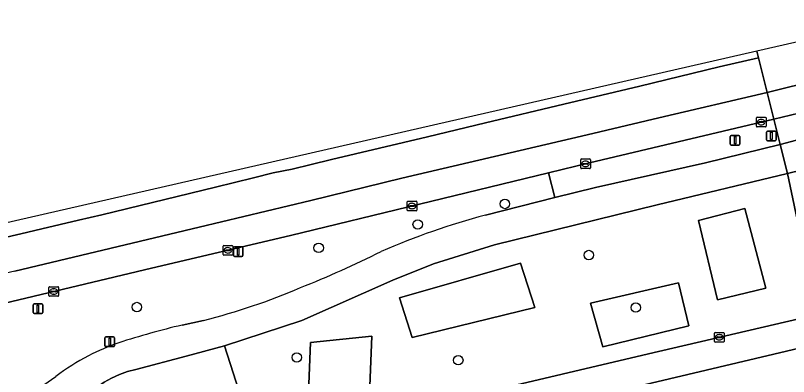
# Model space of a CAD drawing. Extents: x 157648 to 158502, y 379212 to 380938.
# Drawn here: x 158245.9 to 158325.9, y 380900.4 to 380937.9 of the extents above; entities that cross this region are included whole.
import ezdxf

# ---------------------------------------------------------------- set-up
doc = ezdxf.new("R2010")
doc.units = 0
for name, color, linetype in [('IMGEO_Berm_groen', 7, 'Continuous'), ('IMGEO_Boom', 7, 'Continuous'), ('IMGEO_Erf', 7, 'Continuous'), ('IMGEO_Fietspad_gesloten', 7, 'Continuous'), ('IMGEO_Fietspad_open', 7, 'Continuous'), ('IMGEO_Groenvoorziening', 7, 'Continuous'), ('IMGEO_Kolk', 7, 'Continuous'), ('IMGEO_Lichtmast', 7, 'Continuous'), ('IMGEO_Rijbaan_regionaal_gesloten', 7, 'Continuous'), ('IMGEO_Verkeersbordpaal', 7, 'Continuous'), ('IMGEO_Voetpad_open', 7, 'Continuous')]:
    doc.layers.add(name, color=color, linetype=linetype)

msp = doc.modelspace()

# ---------------------------------------------------------------- linework, layer by layer
at = {"layer": 'IMGEO_Berm_groen'}
msp.add_lwpolyline([(158325.082, 380924.481), (158324.416, 380927.109), (158305.33, 380922.573), (158301.101, 380921.543), (158301.746, 380918.966), (158305.945, 380920.027), (158317.342, 380922.582)], close=True, dxfattribs=at)
for points in [[(158294.565, 380917.151), (158301.746, 380918.966), (158301.101, 380921.543), (158274.381, 380915.034), (158259.976, 380911.638), (158243.896, 380907.819), (158240.648, 380907.05), (158236.951, 380905.811), (158236.641, 380905.67), (158239.079, 380895.254), (158239.681, 380894.855), (158241.017, 380893.969), (158241.148, 380894.079), (158245.913, 380897.521), (158250.083, 380900.418)], [(158263.178, 380905.757), (158265.373, 380906.245)], [(158242.343, 380887.608), (158251.028, 380892.001), (158253.448, 380893.203), (158256.213, 380894.388), (158260.568, 380895.884), (158269.34, 380898.007), (158267.559, 380903.614), (158263.58, 380902.546), (158258.352, 380901.149), (158257.495, 380900.929), (158256.661, 380900.633), (158255.857, 380900.265), (158255.089, 380899.825), (158254.364, 380899.319), (158254.003, 380899.029), (158247.927, 380894.961), (158241.25, 380890.308)]]:
    msp.add_lwpolyline(points, dxfattribs=at)
for centre, radius, start, end in [((158313.624, 380845.309), 74.327, 104.85823, 113.67643), ((158229.325, 381023.688), 123.016, 292.00538, 296.27271), ((158248.879, 380971.716), 67.517, 284.14061, 293.14631), ((158283.048, 380821.761), 86.314, 103.30921, 107.84409), ((158264.22, 380881.903), 23.302, 109.08918, 117.49738), ((158264.374, 380881.732), 23.525, 117.63917, 127.40851)]:
    msp.add_arc(centre, radius, start, end, dxfattribs=at)
at = {"layer": 'IMGEO_Boom'}
for centre in [(158296.582, 380918.31), (158287.551, 380916.193), (158277.297, 380913.757), (158305.269, 380913.016), (158258.48, 380907.626), (158310.132, 380907.577), (158275.025, 380902.402), (158291.753, 380902.115)]:
    msp.add_circle(centre, 0.489, dxfattribs=at)
at = {"layer": 'IMGEO_Erf'}
msp.add_lwpolyline([(158322.824, 380874.128), (158329.137, 380875.485), (158330.023, 380875.673), (158333.116, 380876.321), (158333.958, 380876.539), (158339.994, 380877.978), (158340.698, 380875.022), (158341.402, 380872.065), (158349.853, 380874.088), (158346.186, 380889.71), (158345.53, 380892.503), (158345.428, 380892.696), (158338.808, 380906.132), (158329.517, 380903.935), (158272.901, 380890.549)], dxfattribs=at)
at = {"layer": 'IMGEO_Fietspad_gesloten'}
for points in [[(158241.25, 380890.308), (158247.927, 380894.961), (158254.003, 380899.029), (158254.364, 380899.319), (158255.089, 380899.825), (158255.857, 380900.265), (158256.661, 380900.633), (158257.495, 380900.929), (158258.352, 380901.149), (158263.58, 380902.546), (158267.559, 380903.614), (158275.544, 380906.243), (158284.987, 380910.398), (158289.196, 380912.09), (158295.485, 380914.082), (158312.357, 380918.233), (158325.851, 380921.486), (158325.082, 380924.481), (158317.342, 380922.582), (158305.945, 380920.027), (158301.746, 380918.966), (158294.565, 380917.151)], [(158265.373, 380906.245), (158263.178, 380905.757)]]:
    msp.add_lwpolyline(points, dxfattribs=at)
for centre, radius, start, end in [((158313.624, 380845.309), 74.327, 104.85823, 113.67643), ((158229.325, 381023.688), 123.016, 292.00538, 296.27271), ((158248.879, 380971.716), 67.517, 284.14061, 293.14631), ((158283.048, 380821.761), 86.314, 103.30921, 107.84409), ((158264.22, 380881.903), 23.302, 109.08918, 117.49738), ((158264.374, 380881.732), 23.525, 117.63917, 127.40851)]:
    msp.add_arc(centre, radius, start, end, dxfattribs=at)
at = {"layer": 'IMGEO_Fietspad_open'}
msp.add_lwpolyline([(158327.912, 380925.175), (158327.818, 380925.213), (158325.082, 380924.481), (158325.851, 380921.486), (158328.929, 380922.217)], dxfattribs=at)
at = {"layer": 'IMGEO_Groenvoorziening'}
for points in [[(158328.532, 380908.652), (158325.851, 380921.486), (158312.357, 380918.233), (158295.485, 380914.082), (158289.196, 380912.09), (158284.987, 380910.398), (158275.544, 380906.243), (158267.559, 380903.614), (158269.34, 380898.007)], [(158293.569, 380898.544), (158311.442, 380902.774), (158327.011, 380906.417)]]:
    msp.add_lwpolyline(points, dxfattribs=at)
for points in [[(158316.608, 380916.599), (158321.427, 380917.838), (158323.588, 380909.595), (158318.591, 380908.379)], [(158321.427, 380917.838), (158316.608, 380916.599), (158318.591, 380908.379), (158323.588, 380909.595)], [(158299.682, 380907.568), (158286.987, 380904.46), (158285.653, 380908.596), (158298.197, 380912.163)], [(158298.197, 380912.163), (158285.653, 380908.596), (158286.987, 380904.46), (158299.682, 380907.568)], [(158314.539, 380910.136), (158315.619, 380905.676), (158306.705, 380903.514), (158305.435, 380908.033)], [(158314.539, 380910.136), (158305.435, 380908.033), (158306.705, 380903.514), (158315.619, 380905.676)], [(158282.8, 380904.595), (158282.53, 380897.703), (158276.182, 380897.027), (158276.459, 380903.947)], [(158282.8, 380904.595), (158276.459, 380903.947), (158276.182, 380897.027), (158282.53, 380897.703)]]:
    msp.add_lwpolyline(points, close=True, dxfattribs=at)
at = {"layer": 'IMGEO_Kolk'}
for p, q in [((158322.616, 380926.374), (158322.616, 380927.226)), ((158322.691, 380927.3), (158323.543, 380927.3)), ((158323.617, 380927.226), (158323.617, 380926.374)), ((158322.875, 380926.794), (158322.875, 380926.806)), ((158323.313, 380926.757), (158322.915, 380926.757)), ((158322.918, 380926.843), (158323.316, 380926.843)), ((158323.127, 380926.52), (158323.102, 380926.52)), ((158323.104, 380927.08), (158323.129, 380927.08)), ((158323.359, 380926.806), (158323.359, 380926.794)), ((158323.543, 380926.3), (158322.691, 380926.3)), ((158304.428, 380922.048), (158304.428, 380922.9)), ((158304.503, 380922.974), (158305.355, 380922.974)), ((158304.687, 380922.468), (158304.687, 380922.48)), ((158305.125, 380922.431), (158304.727, 380922.431)), ((158304.73, 380922.517), (158305.128, 380922.517)), ((158304.916, 380922.754), (158304.941, 380922.754)), ((158305.171, 380922.48), (158305.171, 380922.468)), ((158305.429, 380922.9), (158305.429, 380922.048)), ((158305.355, 380921.974), (158304.503, 380921.974)), ((158304.939, 380922.194), (158304.914, 380922.194)), ((158286.465, 380917.673), (158286.465, 380918.525)), ((158286.54, 380918.599), (158287.392, 380918.599)), ((158286.953, 380918.379), (158286.978, 380918.379)), ((158287.466, 380918.525), (158287.466, 380917.673)), ((158287.392, 380917.599), (158286.54, 380917.599)), ((158286.724, 380918.093), (158286.724, 380918.105)), ((158287.162, 380918.056), (158286.764, 380918.056)), ((158286.767, 380918.142), (158287.165, 380918.142)), ((158286.976, 380917.819), (158286.951, 380917.819)), ((158287.208, 380918.105), (158287.208, 380918.093)), ((158267.396, 380913.078), (158267.396, 380913.93)), ((158267.471, 380914.004), (158268.323, 380914.004)), ((158267.655, 380913.498), (158267.655, 380913.51)), ((158267.698, 380913.547), (158268.096, 380913.547)), ((158267.884, 380913.784), (158267.909, 380913.784)), ((158268.139, 380913.51), (158268.139, 380913.498)), ((158268.397, 380913.93), (158268.397, 380913.078)), ((158268.323, 380913.004), (158267.471, 380913.004)), ((158268.093, 380913.461), (158267.695, 380913.461)), ((158267.907, 380913.224), (158267.882, 380913.224)), ((158249.366, 380908.81), (158249.366, 380909.662)), ((158249.441, 380909.736), (158250.293, 380909.736)), ((158249.854, 380909.516), (158249.879, 380909.516)), ((158250.367, 380909.662), (158250.367, 380908.81)), ((158250.293, 380908.736), (158249.441, 380908.736)), ((158249.625, 380909.23), (158249.625, 380909.242)), ((158250.063, 380909.193), (158249.665, 380909.193)), ((158249.668, 380909.279), (158250.066, 380909.279)), ((158249.877, 380908.956), (158249.852, 380908.956)), ((158250.109, 380909.242), (158250.109, 380909.23)), ((158318.273, 380904.062), (158318.273, 380904.914)), ((158318.348, 380904.988), (158319.2, 380904.988)), ((158318.761, 380904.768), (158318.786, 380904.768)), ((158319.274, 380904.914), (158319.274, 380904.062)), ((158319.2, 380903.988), (158318.348, 380903.988)), ((158318.532, 380904.482), (158318.532, 380904.494)), ((158318.97, 380904.445), (158318.572, 380904.445)), ((158318.575, 380904.531), (158318.973, 380904.531)), ((158318.784, 380904.208), (158318.759, 380904.208)), ((158319.016, 380904.494), (158319.016, 380904.482))]:
    msp.add_line(p, q, dxfattribs=at)
for points in [[(158322.616, 380926.374), (158322.616, 380927.226)], [(158322.691, 380927.3), (158323.543, 380927.3)], [(158323.617, 380927.226), (158323.617, 380926.374)], [(158323.543, 380926.3), (158322.691, 380926.3)], [(158304.428, 380922.048), (158304.428, 380922.9)], [(158304.503, 380922.974), (158305.355, 380922.974)], [(158305.429, 380922.9), (158305.429, 380922.048)], [(158305.355, 380921.974), (158304.503, 380921.974)], [(158286.465, 380917.673), (158286.465, 380918.525)], [(158286.54, 380918.599), (158287.392, 380918.599)], [(158287.466, 380918.525), (158287.466, 380917.673)], [(158287.392, 380917.599), (158286.54, 380917.599)], [(158267.396, 380913.078), (158267.396, 380913.93)], [(158267.471, 380914.004), (158268.323, 380914.004)], [(158268.397, 380913.93), (158268.397, 380913.078)], [(158268.323, 380913.004), (158267.471, 380913.004)], [(158249.366, 380908.81), (158249.366, 380909.662)], [(158249.441, 380909.736), (158250.293, 380909.736)], [(158250.367, 380909.662), (158250.367, 380908.81)], [(158250.293, 380908.736), (158249.441, 380908.736)], [(158318.273, 380904.062), (158318.273, 380904.914)], [(158318.348, 380904.988), (158319.2, 380904.988)], [(158319.274, 380904.914), (158319.274, 380904.062)], [(158319.2, 380903.988), (158318.348, 380903.988)]]:
    msp.add_lwpolyline(points, dxfattribs=at)
for centre, radius, start, end in [((158322.693, 380927.224), 0.0765, 91.55205, 178.44795), ((158322.693, 380927.224), 0.0765, 91.55205, 178.44795), ((158323.541, 380927.224), 0.0765, 1.55205, 88.44795), ((158323.541, 380927.224), 0.0765, 1.55205, 88.44795), ((158322.693, 380926.376), 0.0765, 181.55205, 268.44795), ((158322.693, 380926.376), 0.0765, 181.55205, 268.44795), ((158322.915, 380926.803), 0.0403, 85.87752, 175.75265), ((158322.912, 380926.793), 0.0366, 178.93798, 274.71019), ((158323.316, 380926.8), 0.043, 264.86636, 352.45326), ((158323.32, 380926.805), 0.0386, 1.73085, 96.63898), ((158323.541, 380926.376), 0.0765, 271.55205, 358.44795), ((158323.541, 380926.376), 0.0765, 271.55205, 358.44795), ((158304.505, 380922.898), 0.0765, 91.55205, 178.44795), ((158304.505, 380922.898), 0.0765, 91.55205, 178.44795), ((158304.727, 380922.477), 0.0403, 85.87752, 175.75265), ((158304.724, 380922.467), 0.0366, 178.93798, 274.71019), ((158305.128, 380922.474), 0.043, 264.86636, 352.45326), ((158305.132, 380922.479), 0.0386, 1.73085, 96.63898), ((158305.353, 380922.898), 0.0765, 1.55205, 88.44795), ((158305.353, 380922.898), 0.0765, 1.55205, 88.44795), ((158304.505, 380922.05), 0.0765, 181.55205, 268.44795), ((158304.505, 380922.05), 0.0765, 181.55205, 268.44795), ((158305.353, 380922.05), 0.0765, 271.55205, 358.44795), ((158305.353, 380922.05), 0.0765, 271.55205, 358.44795), ((158286.542, 380918.523), 0.0765, 91.55205, 178.44795), ((158286.542, 380918.523), 0.0765, 91.55205, 178.44795), ((158287.39, 380918.523), 0.0765, 1.55205, 88.44795), ((158287.39, 380918.523), 0.0765, 1.55205, 88.44795), ((158286.542, 380917.675), 0.0765, 181.55205, 268.44795), ((158286.542, 380917.675), 0.0765, 181.55205, 268.44795), ((158286.764, 380918.102), 0.0403, 85.87752, 175.75265), ((158286.761, 380918.092), 0.0366, 178.93798, 274.71019), ((158287.165, 380918.099), 0.043, 264.86636, 352.45326), ((158287.169, 380918.104), 0.0386, 1.73085, 96.63898), ((158287.39, 380917.675), 0.0765, 271.55205, 358.44795), ((158287.39, 380917.675), 0.0765, 271.55205, 358.44795), ((158267.473, 380913.928), 0.0765, 91.55205, 178.44795), ((158267.473, 380913.928), 0.0765, 91.55205, 178.44795), ((158267.695, 380913.507), 0.0403, 85.87752, 175.75265), ((158267.692, 380913.497), 0.0366, 178.93798, 274.71019), ((158268.096, 380913.504), 0.043, 264.86636, 352.45326), ((158268.1, 380913.509), 0.0386, 1.73085, 96.63898), ((158268.321, 380913.928), 0.0765, 1.55205, 88.44795), ((158268.321, 380913.928), 0.0765, 1.55205, 88.44795), ((158267.473, 380913.08), 0.0765, 181.55205, 268.44795), ((158267.473, 380913.08), 0.0765, 181.55205, 268.44795), ((158268.321, 380913.08), 0.0765, 271.55205, 358.44795), ((158268.321, 380913.08), 0.0765, 271.55205, 358.44795), ((158249.443, 380909.66), 0.0765, 91.55205, 178.44795), ((158249.443, 380909.66), 0.0765, 91.55205, 178.44795), ((158250.291, 380909.66), 0.0765, 1.55205, 88.44795), ((158250.291, 380909.66), 0.0765, 1.55205, 88.44795), ((158249.443, 380908.812), 0.0765, 181.55205, 268.44795), ((158249.443, 380908.812), 0.0765, 181.55205, 268.44795), ((158249.665, 380909.239), 0.0403, 85.87752, 175.75265), ((158249.662, 380909.229), 0.0366, 178.93798, 274.71019), ((158250.066, 380909.236), 0.043, 264.86636, 352.45326), ((158250.07, 380909.241), 0.0386, 1.73085, 96.63898), ((158250.291, 380908.812), 0.0765, 271.55205, 358.44795), ((158250.291, 380908.812), 0.0765, 271.55205, 358.44795), ((158318.35, 380904.912), 0.0765, 91.55205, 178.44795), ((158318.35, 380904.912), 0.0765, 91.55205, 178.44795), ((158319.198, 380904.912), 0.0765, 1.55205, 88.44795), ((158319.198, 380904.912), 0.0765, 1.55205, 88.44795), ((158318.35, 380904.064), 0.0765, 181.55205, 268.44795), ((158318.35, 380904.064), 0.0765, 181.55205, 268.44795), ((158318.572, 380904.491), 0.0403, 85.87752, 175.75265), ((158318.569, 380904.481), 0.0366, 178.93798, 274.71019), ((158318.973, 380904.488), 0.043, 264.86636, 352.45326), ((158318.977, 380904.493), 0.0386, 1.73085, 96.63898), ((158319.198, 380904.064), 0.0765, 271.55205, 358.44795), ((158319.198, 380904.064), 0.0765, 271.55205, 358.44795)]:
    msp.add_arc(centre, radius, start, end, dxfattribs=at)
for centre, major_axis, ratio, start_param, end_param in [((158323.103, 380926.8), (-0.387, 0.002), 0.722429, 4.712389, 7.853982), ((158323.128, 380926.8), (-0.39, 0.002), 0.717154, 1.570796, 4.712389), ((158304.915, 380922.474), (-0.387, 0.002), 0.722429, 4.712389, 7.853982), ((158304.94, 380922.474), (-0.39, 0.002), 0.717154, 1.570796, 4.712389), ((158286.952, 380918.099), (-0.387, 0.002), 0.722429, 4.712389, 7.853982), ((158286.977, 380918.099), (-0.39, 0.002), 0.717154, 1.570796, 4.712389), ((158267.883, 380913.504), (-0.387, 0.002), 0.722429, 4.712389, 7.853982), ((158267.908, 380913.504), (-0.39, 0.002), 0.717154, 1.570796, 4.712389), ((158249.853, 380909.236), (-0.387, 0.002), 0.722429, 4.712389, 7.853982), ((158249.878, 380909.236), (-0.39, 0.002), 0.717154, 1.570796, 4.712389), ((158318.76, 380904.488), (-0.387, 0.002), 0.722429, 4.712389, 7.853982), ((158318.785, 380904.488), (-0.39, 0.002), 0.717154, 1.570796, 4.712389)]:
    msp.add_ellipse(centre, major_axis=major_axis, ratio=ratio, start_param=start_param, end_param=end_param, dxfattribs=at)
at = {"layer": 'IMGEO_Lichtmast'}
for p, q in [((158319.919, 380924.518), (158319.919, 380925.318)), ((158319.919, 380925.318), (158319.919, 380924.518)), ((158320.019, 380925.418), (158320.809, 380925.418)), ((158320.809, 380925.418), (158320.019, 380925.418)), ((158320.909, 380925.318), (158320.909, 380924.518)), ((158320.909, 380924.518), (158320.909, 380925.318)), ((158320.809, 380924.418), (158320.019, 380924.418)), ((158320.019, 380924.418), (158320.809, 380924.418)), ((158268.468, 380912.961), (158268.468, 380913.761)), ((158268.468, 380913.761), (158268.468, 380912.961)), ((158268.568, 380913.861), (158269.358, 380913.861)), ((158269.358, 380913.861), (158268.568, 380913.861)), ((158269.458, 380913.761), (158269.458, 380912.961)), ((158269.458, 380912.961), (158269.458, 380913.761)), ((158269.358, 380912.861), (158268.568, 380912.861)), ((158268.568, 380912.861), (158269.358, 380912.861)), ((158255.169, 380903.62), (158255.169, 380904.42)), ((158255.169, 380904.42), (158255.169, 380903.62)), ((158255.269, 380904.52), (158256.059, 380904.52)), ((158256.059, 380904.52), (158255.269, 380904.52)), ((158256.159, 380904.42), (158256.159, 380903.62)), ((158256.159, 380903.62), (158256.159, 380904.42)), ((158256.059, 380903.52), (158255.269, 380903.52)), ((158255.269, 380903.52), (158256.059, 380903.52))]:
    msp.add_line(p, q, dxfattribs=at)
for points in [[(158320.339, 380925.293), (158320.489, 380925.293), (158320.489, 380924.543), (158320.339, 380924.543), (158320.339, 380925.293)], [(158268.888, 380913.736), (158269.038, 380913.736), (158269.038, 380912.986), (158268.888, 380912.986), (158268.888, 380913.736)], [(158255.589, 380904.395), (158255.739, 380904.395), (158255.739, 380903.645), (158255.589, 380903.645), (158255.589, 380904.395)]]:
    msp.add_lwpolyline(points, dxfattribs=at)
for centre, start, end in [((158320.019, 380925.318), 90, 180), ((158320.019, 380925.318), 90, 180), ((158320.809, 380925.318), 0, 90), ((158320.809, 380925.318), 360, 90), ((158320.019, 380924.518), 180, 270), ((158320.019, 380924.518), 180, 270), ((158320.809, 380924.518), 270, 0), ((158320.809, 380924.518), 270, 0), ((158268.568, 380913.761), 90, 180), ((158268.568, 380913.761), 90, 180), ((158269.358, 380913.761), 0, 90), ((158269.358, 380913.761), 360, 90), ((158268.568, 380912.961), 180, 270), ((158268.568, 380912.961), 180, 270), ((158269.358, 380912.961), 270, 0), ((158269.358, 380912.961), 270, 0), ((158255.269, 380904.42), 90, 180), ((158255.269, 380904.42), 90, 180), ((158256.059, 380904.42), 0, 90), ((158256.059, 380904.42), 360, 90), ((158255.269, 380903.62), 180, 270), ((158255.269, 380903.62), 180, 270), ((158256.059, 380903.62), 270, 0), ((158256.059, 380903.62), 270, 0)]:
    msp.add_arc(centre, 0.1, start, end, dxfattribs=at)
at = {"layer": 'IMGEO_Rijbaan_regionaal_gesloten'}
msp.add_lwpolyline([(158339.995, 380933.899), (158338.864, 380937.855), (158322.666, 380934.145), (158322.835, 380933.466), (158323.73, 380929.867)], close=True, dxfattribs=at)
for points in [[(158244.539, 380914.756), (158246.458, 380915.211), (158248.631, 380915.726), (158250.54, 380916.178), (158252.448, 380916.631), (158254.847, 380917.2), (158266.609, 380920.064), (158270.536, 380921.02), (158272.603, 380921.524), (158274.544, 380921.932), (158276.521, 380922.417), (158278.635, 380922.935), (158288.552, 380925.259), (158294.563, 380926.724), (158302.695, 380928.649), (158310.535, 380930.539), (158314.651, 380931.531), (158318.767, 380932.523), (158322.835, 380933.466), (158322.666, 380934.145), (158125.833, 380889.066)], [(158341.557, 380928.44), (158339.995, 380933.899), (158323.73, 380929.867), (158324.416, 380927.109), (158327.023, 380927.729), (158328.01, 380927.964), (158329.471, 380928.311)], [(158245.832, 380911.345), (158257.255, 380914.069), (158264.922, 380915.897), (158276.489, 380918.656), (158285.916, 380920.974), (158295.501, 380923.229), (158305.087, 380925.483), (158312.504, 380927.227), (158323.73, 380929.867), (158322.835, 380933.466), (158318.767, 380932.523), (158314.651, 380931.531), (158310.535, 380930.539), (158302.695, 380928.649), (158294.563, 380926.724), (158288.552, 380925.259), (158278.635, 380922.935), (158276.521, 380922.417), (158274.544, 380921.932), (158272.603, 380921.524), (158270.536, 380921.02), (158266.609, 380920.064), (158254.847, 380917.2), (158252.448, 380916.631), (158250.54, 380916.178), (158248.631, 380915.726), (158246.458, 380915.211), (158244.539, 380914.756)], [(158301.101, 380921.543), (158305.33, 380922.573), (158324.416, 380927.109), (158323.73, 380929.867), (158312.504, 380927.227), (158305.087, 380925.483), (158295.501, 380923.229), (158285.916, 380920.974), (158276.489, 380918.656), (158264.922, 380915.897), (158257.255, 380914.069), (158245.832, 380911.345), (158234.792, 380908.812), (158227.589, 380906.916), (158227.57, 380906.91)], [(158235.412, 380905.218), (158236.641, 380905.67), (158236.951, 380905.811), (158240.648, 380907.05), (158243.896, 380907.819), (158259.976, 380911.638), (158274.381, 380915.034), (158301.101, 380921.543)]]:
    msp.add_lwpolyline(points, dxfattribs=at)
at = {"layer": 'IMGEO_Verkeersbordpaal'}
for p, q in [((158323.671, 380924.968), (158323.671, 380925.768)), ((158323.671, 380925.768), (158323.671, 380924.968)), ((158323.771, 380925.868), (158324.561, 380925.868)), ((158324.561, 380925.868), (158323.771, 380925.868)), ((158324.661, 380925.768), (158324.661, 380924.968)), ((158324.661, 380924.968), (158324.661, 380925.768)), ((158324.561, 380924.868), (158323.771, 380924.868)), ((158323.771, 380924.868), (158324.561, 380924.868)), ((158247.835, 380907.95), (158248.625, 380907.95)), ((158248.625, 380907.95), (158247.835, 380907.95)), ((158247.735, 380907.05), (158247.735, 380907.85)), ((158247.735, 380907.85), (158247.735, 380907.05)), ((158248.725, 380907.85), (158248.725, 380907.05)), ((158248.725, 380907.05), (158248.725, 380907.85)), ((158248.625, 380906.95), (158247.835, 380906.95)), ((158247.835, 380906.95), (158248.625, 380906.95))]:
    msp.add_line(p, q, dxfattribs=at)
for points in [[(158324.091, 380925.743), (158324.241, 380925.743), (158324.241, 380924.993), (158324.091, 380924.993), (158324.091, 380925.743)], [(158248.155, 380907.825), (158248.305, 380907.825), (158248.305, 380907.075), (158248.155, 380907.075), (158248.155, 380907.825)]]:
    msp.add_lwpolyline(points, dxfattribs=at)
for centre, start, end in [((158323.771, 380925.768), 90, 180), ((158323.771, 380925.768), 90, 180), ((158324.561, 380925.768), 0, 90), ((158324.561, 380925.768), 360, 90), ((158323.771, 380924.968), 180, 270), ((158323.771, 380924.968), 180, 270), ((158324.561, 380924.968), 270, 0), ((158324.561, 380924.968), 270, 0), ((158247.835, 380907.85), 90, 180), ((158247.835, 380907.85), 90, 180), ((158248.625, 380907.85), 0, 90), ((158248.625, 380907.85), 360, 90), ((158247.835, 380907.05), 180, 270), ((158247.835, 380907.05), 180, 270), ((158248.625, 380907.05), 270, 0), ((158248.625, 380907.05), 270, 0)]:
    msp.add_arc(centre, 0.1, start, end, dxfattribs=at)
at = {"layer": 'IMGEO_Voetpad_open'}
for points in [[(158327.563, 380925.55), (158327.023, 380927.729), (158324.416, 380927.109), (158325.082, 380924.481), (158327.818, 380925.213)], [(158328.929, 380922.217), (158325.851, 380921.486), (158328.532, 380908.652)], [(158327.011, 380906.417), (158311.442, 380902.774), (158293.569, 380898.544)], [(158244.278, 380886.139), (158253.447, 380890.878), (158256.936, 380892.387), (158260.766, 380893.662), (158265.077, 380894.769), (158265.178, 380894.789), (158265.34, 380894.809), (158265.504, 380894.815), (158265.668, 380894.806), (158265.83, 380894.782), (158265.99, 380894.744), (158266.145, 380894.692), (158266.296, 380894.627), (158266.439, 380894.548), (158266.576, 380894.456), (158266.703, 380894.353), (158267.344, 380893.317), (158268.099, 380890.778), (158268.406, 380889.479), (158272.901, 380890.549), (158329.517, 380903.935)]]:
    msp.add_lwpolyline(points, dxfattribs=at)

doc.saveas('drawing.dxf')
